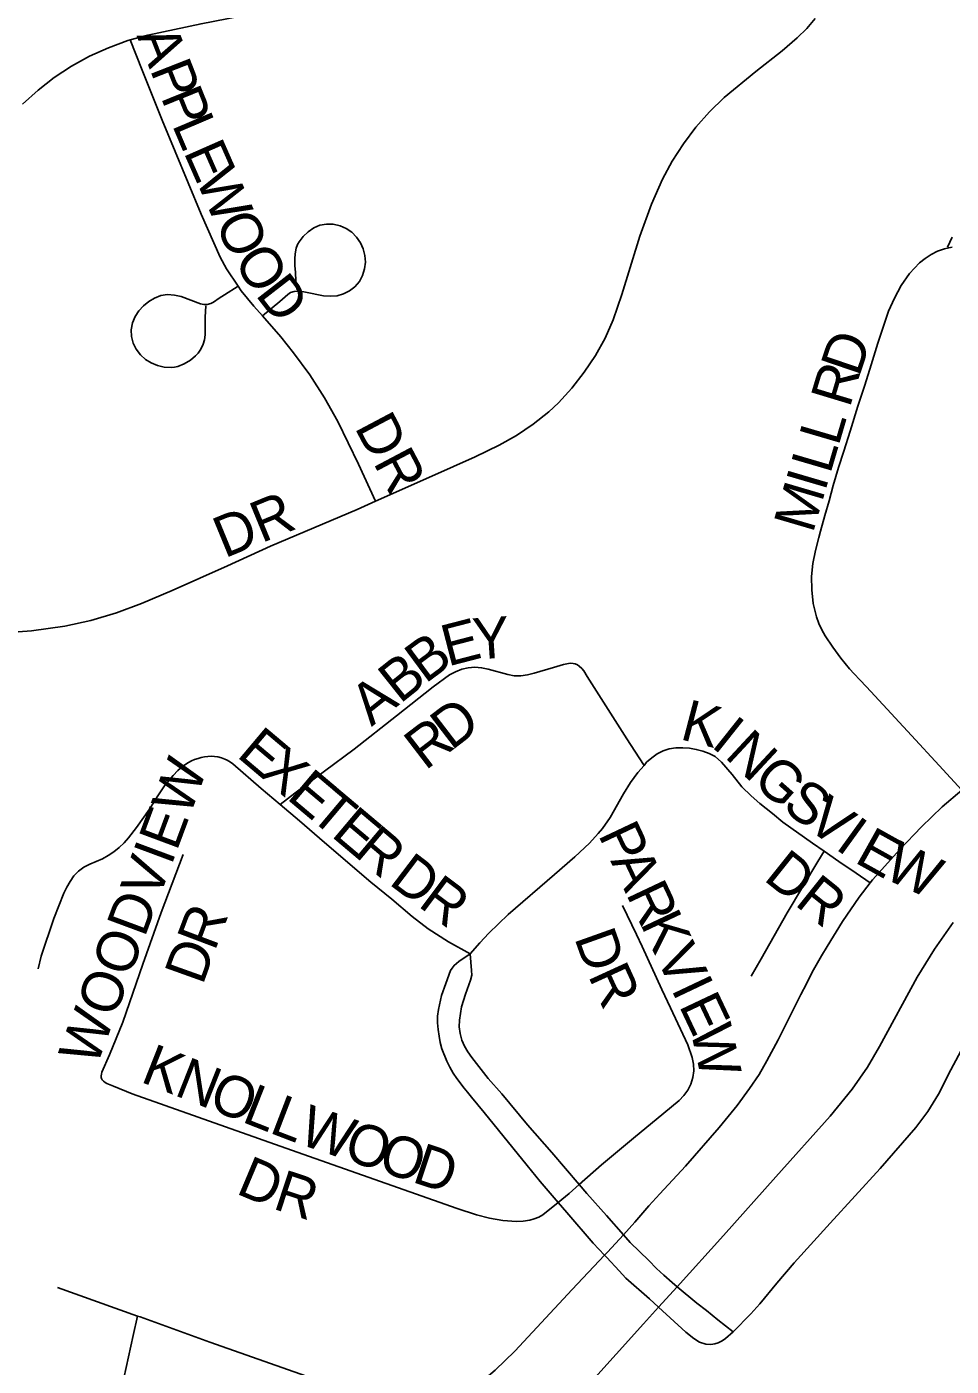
# Model space of a CAD drawing. Extents: x 1443599 to 1910620, y 1028088 to 1361369.
# Drawn here: x 1666158 to 1667278, y 1296807 to 1298428 of the extents above; entities that cross this region are included whole.
import ezdxf

# ---------------------------------------------------------------- set-up
doc = ezdxf.new("R2010")
doc.units = 0
doc.layers.add('GM_X_City_Street', color=7, linetype='Continuous')
doc.layers.add('GM_X_City_Street_Text', color=7, linetype='Continuous')

msp = doc.modelspace()

# ---------------------------------------------------------------- linework, layer by layer
at = {"layer": 'GM_X_City_Street'}
for points in [[(1666283.7, 1298412.5), (1666304.9, 1298418.3), (1666369.4, 1298432), (1666514.4, 1298460.2), (1666554.3, 1298469.1), (1666585.8, 1298477.5), (1666624.6, 1298490.4), (1666662.6, 1298505), (1666692, 1298518.8), (1666720.3, 1298534.6), (1666747.4, 1298552.5), (1666793.1, 1298586.8), (1666838.9, 1298621.9), (1666859.2, 1298636.1), (1666887.6, 1298653.2), (1666924.3, 1298672.4), (1666954.4, 1298686.2), (1666993, 1298701.1), (1667032.4, 1298713.5), (1667065.7, 1298722.4), (1667097.1, 1298727.8), (1667136.2, 1298732.9)], [(1666580.7, 1297854), (1666648.9, 1297884.4), (1666701.2, 1297907.5), (1666730.5, 1297921.6), (1666751.4, 1297933.7), (1666771.5, 1297947.3), (1666790.6, 1297962.1), (1666802.3, 1297973), (1666818.5, 1297990.9), (1666833.3, 1298010.1), (1666846.8, 1298030.2), (1666858.5, 1298051.3), (1666868.2, 1298073.5), (1666878.9, 1298104.1), (1666900.7, 1298174.7), (1666914.8, 1298213.4), (1666928, 1298243.9), (1666939.8, 1298265.8), (1666953.4, 1298286.8), (1666968.4, 1298306.7), (1666984.9, 1298325.5), (1667002.9, 1298342.7), (1667041.1, 1298374.1), (1667072.9, 1298399.2), (1667091.3, 1298415), (1667102.7, 1298426.2), (1667113.1, 1298438.2)], [(1666153.5, 1298334.7), (1666172.1, 1298351.5), (1666191.7, 1298366.8), (1666212.6, 1298380.6), (1666234.6, 1298392.6), (1666257.3, 1298403), (1666280.8, 1298411.6), (1666283.7, 1298412.5)], [(1666414.3, 1298114.5), (1666400.1, 1298135.2), (1666392.6, 1298149.4), (1666369.4, 1298201.6), (1666322.4, 1298315.1), (1666298.3, 1298375.8), (1666283.7, 1298412.5)], [(1666443.7, 1298078.3), (1666464.8, 1298095.9), (1666474.7, 1298104.3), (1666477.9, 1298106.6), (1666482.1, 1298107.9), (1666485.6, 1298108.4), (1666489.5, 1298108.2), (1666495.9, 1298107.1), (1666517.7, 1298102.8), (1666525.9, 1298102.2), (1666534.1, 1298102.7), (1666542, 1298104.9), (1666549.3, 1298108.6), (1666555.8, 1298113.7), (1666561.1, 1298120), (1666564.9, 1298127.3), (1666567.5, 1298135.1), (1666568.5, 1298143.2), (1666567.9, 1298151.4), (1666565.8, 1298159.4), (1666562.3, 1298166.9), (1666557.8, 1298173.7), (1666552.1, 1298179.6), (1666545.3, 1298184.1), (1666537.7, 1298187.4), (1666529.6, 1298189.3), (1666521.5, 1298189.5), (1666513.4, 1298188), (1666505.8, 1298184.8), (1666499, 1298180.2), (1666493.1, 1298174.6), (1666488.2, 1298168), (1666486.4, 1298164.6), (1666484.8, 1298160.5), (1666483.5, 1298153.6), (1666483.1, 1298147.3), (1666483.1, 1298139.5), (1666483.8, 1298130.8), (1666484.2, 1298120.9), (1666485.3, 1298110.1)], [(1667278.7, 1298173.8), (1667273.1, 1298161.4)], [(1667290.4, 1297504.2), (1667263, 1297534), (1667229.5, 1297570.3), (1667185.1, 1297618.3), (1667174.9, 1297629.2), (1667166.9, 1297637.7), (1667160, 1297645.1), (1667154.4, 1297651.1), (1667143.9, 1297663.9), (1667134.2, 1297677.2), (1667124.9, 1297690.8), (1667120.8, 1297698.2), (1667117.4, 1297706), (1667114.6, 1297714), (1667110.6, 1297730.2), (1667108.7, 1297746.6), (1667108.6, 1297762.8), (1667110.2, 1297778.6), (1667113.2, 1297794.2), (1667117.3, 1297809.9), (1667119.5, 1297817.8), (1667124.8, 1297836.6), (1667129.7, 1297854.2), (1667134.9, 1297872.8), (1667141.1, 1297894.8), (1667147.5, 1297914.7), (1667155.1, 1297938.6), (1667164.7, 1297968.9), (1667172.5, 1297993.3), (1667179.1, 1298014), (1667188.9, 1298045.1), (1667196.5, 1298068.5), (1667201.9, 1298084.1), (1667208.8, 1298099.8), (1667217.2, 1298115.2), (1667227.3, 1298129.7), (1667233.1, 1298136.3), (1667239.3, 1298142.4), (1667246, 1298148), (1667253.3, 1298152.7), (1667261.1, 1298156.6), (1667269.4, 1298159.6), (1667274.6, 1298160.8), (1667278.9, 1298161.5)], [(1666375.3, 1298090.4), (1666374.6, 1298076.6), (1666374.5, 1298069.1), (1666374.4, 1298060.7), (1666374.4, 1298055.4), (1666373.6, 1298049.4), (1666372.1, 1298044.1), (1666369.2, 1298038), (1666365.9, 1298033.3), (1666362.7, 1298029.9), (1666356.5, 1298024.8), (1666349, 1298020.3), (1666341.4, 1298017.1), (1666337.5, 1298016.3), (1666333.2, 1298015.8), (1666324.9, 1298016.2), (1666316.8, 1298018.1), (1666309.1, 1298021.3), (1666302.1, 1298025.7), (1666296, 1298031.3), (1666291, 1298037.9), (1666287.3, 1298045.3), (1666285.2, 1298053.3), (1666285, 1298061.6), (1666286.4, 1298069.8), (1666289.5, 1298077.5), (1666294.1, 1298084.4), (1666299.7, 1298090.6), (1666306.2, 1298095.8), (1666313.3, 1298099.9), (1666320.8, 1298102.9), (1666328.9, 1298104.2), (1666337.2, 1298103.6), (1666345.3, 1298101.6), (1666368.6, 1298093), (1666373, 1298092.1), (1666375, 1298092), (1666376.9, 1298092.1), (1666381.2, 1298093.2), (1666384.5, 1298094.8), (1666391.5, 1298099.6), (1666397.7, 1298103.9), (1666414.3, 1298114.5)], [(1666443.7, 1298078.3), (1666433.3, 1298089.9), (1666418.2, 1298108.8), (1666414.3, 1298114.5)], [(1666580.7, 1297854), (1666560.2, 1297898.7), (1666535, 1297950.5), (1666518.9, 1297979.3), (1666501, 1298007.1), (1666481.5, 1298033.7), (1666466, 1298053.1), (1666443.7, 1298078.3)], [(1665963.4, 1297701.6), (1666033.7, 1297698.9), (1666079.1, 1297695.9), (1666107.7, 1297694.2), (1666132, 1297694.5), (1666164.3, 1297697), (1666204.5, 1297702.8), (1666236.2, 1297709.6), (1666267.3, 1297718.8), (1666297.4, 1297730), (1666334.5, 1297745.7), (1666401.5, 1297775.8), (1666453.7, 1297799.6), (1666558.4, 1297844.1), (1666580.7, 1297854)], [(1666465.1, 1297486.9), (1666483.1, 1297500.3), (1666554.7, 1297553.7), (1666605.9, 1297593.9), (1666650.6, 1297629.3), (1666670.4, 1297643.6), (1666677.5, 1297647.5), (1666685.1, 1297650.5), (1666693, 1297652.3), (1666701, 1297652.9), (1666709.1, 1297652.3), (1666717.1, 1297650.7), (1666740.7, 1297644.2), (1666748.7, 1297642.7), (1666756.7, 1297642.7), (1666764.8, 1297643.9), (1666772.7, 1297645.8), (1666796.1, 1297652.7), (1666808.2, 1297656.2), (1666812.4, 1297657.2), (1666816.4, 1297657.7), (1666819.8, 1297657.5), (1666822.3, 1297656.9), (1666825, 1297655.7), (1666827.1, 1297654.4), (1666830.4, 1297651.3), (1666832.7, 1297648.6), (1666837.1, 1297641.9), (1666884.8, 1297566.1), (1666889.2, 1297559.4), (1666905.8, 1297534.1)], [(1666905.8, 1297534.1), (1666908.9, 1297537.8), (1666915.1, 1297543.2), (1666921.7, 1297547.9), (1666928.8, 1297551.8), (1666936.3, 1297554.3), (1666944.4, 1297555.4), (1666952.7, 1297555.5), (1666960.8, 1297554.9), (1666968.9, 1297553.5), (1666976.8, 1297551.4), (1666984.5, 1297548.5), (1666991.8, 1297544.9), (1666999.7, 1297538.1), (1667012.4, 1297523.1), (1667024.2, 1297508), (1667035.5, 1297497.2), (1667045.9, 1297487.8), (1667061.1, 1297476), (1667073.6, 1297465.5), (1667109.5, 1297439.8), (1667123.7, 1297430.1)], [(1666172.4, 1297287.9), (1666176, 1297303.3), (1666191.4, 1297348.8), (1666203.3, 1297379.3), (1666206.8, 1297386.7), (1666210.9, 1297393.7), (1666215.6, 1297400.3), (1666221.2, 1297406), (1666227.7, 1297410.8), (1666235, 1297414.6), (1666250, 1297420.9), (1666257.1, 1297424.9), (1666263.9, 1297429.4), (1666270.2, 1297434.7), (1666276.4, 1297440.2), (1666281.6, 1297446.4), (1666291.4, 1297458.7), (1666306.9, 1297480.9), (1666316.3, 1297496), (1666325.4, 1297509.3), (1666335.7, 1297522), (1666341.4, 1297527.9), (1666344.5, 1297530.6), (1666349.9, 1297534.8), (1666354.4, 1297537.6), (1666358.1, 1297539.7), (1666361.7, 1297541.2), (1666366, 1297542.6), (1666369.5, 1297543.6), (1666373.7, 1297544.6), (1666377.6, 1297544.9), (1666381.9, 1297545.2), (1666385.7, 1297544.9), (1666389.8, 1297544.5), (1666394.1, 1297543.3), (1666398.1, 1297541.6), (1666401.2, 1297540.3), (1666405.2, 1297537.8), (1666408, 1297535.8), (1666442.1, 1297506.3), (1666465.1, 1297486.9)], [(1666695.2, 1297305.8), (1666706.8, 1297319.2), (1666717.8, 1297331.1), (1666741.4, 1297353.6), (1666797.2, 1297401.8), (1666821.8, 1297423.3), (1666839.6, 1297439.9), (1666850.2, 1297451.6), (1666855.3, 1297457.8), (1666864.7, 1297471.1), (1666880.7, 1297499.6), (1666889.5, 1297513.4), (1666893.6, 1297519.4), (1666898.4, 1297525.4), (1666905.8, 1297534.1)], [(1667179.6, 1297392), (1667182.2, 1297395.4), (1667215.5, 1297432.1), (1667241.5, 1297459.9), (1667266.5, 1297483.8), (1667290.4, 1297504.2)], [(1666465.1, 1297486.9), (1666488.7, 1297467.1), (1666519, 1297440.7), (1666575, 1297392.7), (1666600.3, 1297372.2), (1666625.2, 1297351.1), (1666644.6, 1297336.3), (1666669, 1297320.4), (1666695.2, 1297305.8)], [(1666248.9, 1297154.8), (1666248.5, 1297156.3), (1666248.4, 1297158.2), (1666248.8, 1297160.2), (1666249.4, 1297162.6), (1666258.5, 1297183.5), (1666274.7, 1297223.4), (1666299.1, 1297293.6), (1666321.1, 1297356), (1666347.8, 1297426.3)], [(1667035.4, 1297279), (1667047.4, 1297299.8), (1667078.9, 1297355.7), (1667116.2, 1297417.6), (1667123.7, 1297430.1)], [(1667123.7, 1297430.1), (1667141.6, 1297417.8), (1667162.7, 1297403.5), (1667179.6, 1297392)], [(1666880.8, 1296965.9), (1666894.7, 1296981.2), (1666911.6, 1297000.9), (1666924.9, 1297015.2), (1666956, 1297048.7), (1666996.7, 1297095.6), (1667018.5, 1297122.5), (1667033.3, 1297142.9), (1667045.2, 1297160), (1667054.3, 1297176.5), (1667068.1, 1297202), (1667095.5, 1297256.5), (1667102.5, 1297269.6), (1667109.3, 1297283.8), (1667120.7, 1297303.7), (1667127.4, 1297314.8), (1667145.9, 1297345.2), (1667166.2, 1297374.7), (1667179.6, 1297392)], [(1666827.4, 1297026.6), (1666854.1, 1297050.4), (1666893, 1297082.8), (1666929.7, 1297112.9), (1666948.3, 1297128.5), (1666954, 1297134.4), (1666958.8, 1297141), (1666962.6, 1297148.3), (1666965, 1297156.1), (1666965.9, 1297164.2), (1666965.5, 1297172.4), (1666963.9, 1297180.4), (1666958.6, 1297195.9), (1666937.6, 1297240.4), (1666927.4, 1297262.7), (1666903.6, 1297314.9), (1666896.8, 1297329.4), (1666879.7, 1297364.5)], [(1666945.7, 1296902.9), (1667001.8, 1296965.1), (1667065.4, 1297036), (1667130.9, 1297109.4), (1667157.7, 1297142.1), (1667176.2, 1297168.7), (1667190.9, 1297193.9), (1667236.6, 1297277.6), (1667257.2, 1297311.4), (1667280, 1297344)], [(1666801.8, 1297005), (1666779.9, 1297030.3), (1666764.3, 1297049.8), (1666712.2, 1297113.9), (1666696.8, 1297132.5), (1666692.1, 1297138.3), (1666687.9, 1297143.3), (1666679.1, 1297154.9), (1666674.7, 1297161.5), (1666670.5, 1297168.8), (1666666.9, 1297176.1), (1666661.1, 1297191), (1666659.1, 1297198.4), (1666657.7, 1297206.3), (1666656.4, 1297214.3), (1666655.7, 1297222.3), (1666655.7, 1297230.3), (1666656.8, 1297238.4), (1666660.6, 1297255.4), (1666666, 1297270.1), (1666671.5, 1297285.6), (1666673.5, 1297288.7), (1666675.8, 1297291.9), (1666681.6, 1297296.7), (1666695.2, 1297305.8)], [(1666827.4, 1297026.6), (1666794, 1297065.2), (1666764.8, 1297099), (1666733.4, 1297136.6), (1666717.1, 1297155.1), (1666697.3, 1297180.6), (1666692.4, 1297187.1), (1666688.3, 1297194), (1666685.2, 1297201.5), (1666683.1, 1297209.3), (1666682.1, 1297217.4), (1666682.2, 1297225.5), (1666684.9, 1297241.6), (1666689.6, 1297257.1), (1666695.7, 1297274), (1666697.1, 1297280.2), (1666697, 1297285.6), (1666695.2, 1297305.8)], [(1667292.6, 1297194.3), (1667277.2, 1297165.3), (1667262.2, 1297136.1), (1667249.3, 1297115.2), (1667234.7, 1297095.6), (1667191.8, 1297046.2), (1667131, 1296979.9), (1667087.4, 1296931.9), (1667066.5, 1296907.2), (1667045.9, 1296882), (1667034.9, 1296870), (1667013.6, 1296848.4)], [(1666248.9, 1297154.8), (1666249.9, 1297153.3), (1666251.2, 1297151.9), (1666253.2, 1297150.3), (1666255.6, 1297149), (1666263.4, 1297145.6), (1666286.1, 1297136.6), (1666478.9, 1297068.2), (1666679.7, 1296997.6), (1666703, 1296990.1), (1666718.8, 1296985.9), (1666735, 1296983), (1666751.3, 1296981.9), (1666759.4, 1296982.3), (1666767.5, 1296983.5), (1666772.8, 1296985), (1666778.2, 1296987), (1666783.2, 1296990.1), (1666801.8, 1297005)], [(1666801.8, 1297005), (1666815.3, 1297015.9)], [(1666815.3, 1297015.9), (1666827.4, 1297026.6)], [(1666880.8, 1296965.9), (1666860.3, 1296989.1), (1666836.6, 1297015.9), (1666827.4, 1297026.6)], [(1666858, 1296941), (1666844.3, 1296955.8), (1666812.3, 1296992.9), (1666801.8, 1297005)], [(1666858, 1296941), (1666861.6, 1296944.8), (1666880.8, 1296965.9)], [(1666945.7, 1296902.9), (1666939.7, 1296908), (1666929.8, 1296916.9), (1666920.9, 1296924.8), (1666911.5, 1296934.7), (1666889.1, 1296956.6), (1666880.8, 1296965.9)], [(1666599.6, 1296715.2), (1666629.6, 1296731.6), (1666663.1, 1296752.8), (1666695.2, 1296776.2), (1666725.6, 1296801.9), (1666749.5, 1296824.8), (1666818.8, 1296899.6), (1666858, 1296941)], [(1666923.4, 1296878.2), (1666912.2, 1296888.4), (1666883.7, 1296913.4), (1666875.6, 1296922.1), (1666860.6, 1296938.1), (1666858, 1296941)], [(1666195.7, 1296901.8), (1666292.4, 1296867.4)], [(1666923.4, 1296878.2), (1666945.7, 1296902.9)], [(1667013.6, 1296848.4), (1666995.1, 1296863), (1666981.2, 1296874), (1666969.7, 1296883.1), (1666945.7, 1296902.9)], [(1666790.3, 1296733.5), (1666806, 1296748.6), (1666839.1, 1296784.7), (1666905.1, 1296857.8), (1666923.4, 1296878.2)], [(1667013.6, 1296848.4), (1667004.5, 1296840.4), (1667000.2, 1296837.4), (1666995.3, 1296834.8), (1666991.3, 1296833.6), (1666986.5, 1296833), (1666980.7, 1296833.5), (1666972.9, 1296835.9), (1666965.9, 1296840.1), (1666956.5, 1296848), (1666923.4, 1296878.2)], [(1666237.8, 1296656.4), (1666239.4, 1296663.5), (1666245.5, 1296694.7), (1666249.7, 1296709.2), (1666256.1, 1296728), (1666262, 1296745.1), (1666266, 1296757.1), (1666275.8, 1296792.1), (1666287.2, 1296843.8), (1666292.4, 1296867.4)], [(1666292.4, 1296867.4), (1666295.6, 1296866.3), (1666380.2, 1296835.9), (1666519.1, 1296787.1), (1666541.5, 1296777.7), (1666555.6, 1296769.7), (1666562.2, 1296765), (1666568.4, 1296759.6), (1666574.1, 1296753.8), (1666583.8, 1296740.7), (1666588.1, 1296733.8), (1666599.6, 1296715.2)]]:
    msp.add_lwpolyline(points, dxfattribs=at)

# ---------------------------------------------------------------- texts
at = {"layer": 'GM_X_City_Street_Text'}
for s, rotation, p in [('A', 291.4078, (1666291.2, 1298417.8)), ('P', 291.3905, (1666307.2, 1298376.8)), ('P', 291.9775, (1666320.3, 1298343.5)), ('L', 293.1014, (1666333.9, 1298309.9)), ('E', 293.7584, (1666347.9, 1298276.9)), ('W', 293.798, (1666362.1, 1298244.7)), ('O', 294.8982, (1666385.6, 1298191.4)), ('O', 302.6808, (1666407.7, 1298145)), ('D', 307.7461, (1666434.3, 1298104)), ('D', 71.1988, (1667165.9, 1298003.4)), ('R', 73.1472, (1667154.6, 1297965.9)), ('DR', 297.9014, (1666554.7, 1297943.6)), ('L', 73.6305, (1667141, 1297919.6)), ('L', 73.6349, (1667131.1, 1297885.8)), ('I', 73.6284, (1667124.9, 1297864.7)), ('M', 73.6218, (1667110, 1297814)), ('DR', 22.3821, (1666397.9, 1297784.5)), ('Y', 3.8272, (1666699.8, 1297662.1)), ('E', 14.5002, (1666668.1, 1297653.7)), ('B', 36.4667, (1666640.8, 1297632.3)), ('B', 38.5, (1666610.2, 1297607.9)), ('A', 38.496, (1666575.8, 1297580.5)), ('D', 37.4513, (1666672.4, 1297551.3)), ('K', 345.3488, (1666947.9, 1297566.2)), ('R', 37.4575, (1666640.9, 1297527.2)), ('I', 321.4426, (1666985.5, 1297557.5)), ('E', 319.8727, (1666411.3, 1297545.5)), ('N', 317.0868, (1667002, 1297544.5)), ('X', 319.8753, (1666438.2, 1297522.8)), ('WOODVIEW', 69.6069, (1666242.8, 1297168.1)), ('G', 318.5891, (1667035.3, 1297513.6)), ('E', 319.8551, (1666471.8, 1297494.5)), ('T', 319.8932, (1666498.7, 1297471.7)), ('S', 322.9127, (1667071.5, 1297481.9)), ('V', 323.6678, (1667100.1, 1297460.2)), ('E', 319.8551, (1666525.7, 1297449.1)), ('I', 324.1232, (1667135.9, 1297433.9)), ('R', 319.9013, (1666552.6, 1297426.4)), ('P', 295.2942, (1666849.7, 1297450.5)), ('E', 330.8595, (1667159.1, 1297417.5)), ('W', 335.3051, (1667193.7, 1297398.5)), ('D', 322.7756, (1666595.5, 1297391.2)), ('A', 295.3161, (1666864.7, 1297418.6)), ('DR', 321.3366, (1667049.1, 1297396.1)), ('R', 323.13, (1666630.8, 1297364.4)), ('R', 295.2942, (1666883.5, 1297378.9)), ('R', 69.299, (1666386, 1297308.1)), ('K', 295.3161, (1666900.5, 1297343.1)), ('D', 289.6377, (1666821, 1297325.6)), ('V', 295.2942, (1666919.3, 1297303.3)), ('D', 70.2932, (1666371.3, 1297266.9)), ('R', 294.6298, (1666837.5, 1297279.8)), ('I', 295.3337, (1666938.1, 1297263.5)), ('E', 295.3189, (1666947.5, 1297243.6)), ('W', 282.5233, (1666961.6, 1297214.6)), ('K', 338.4462, (1666294.7, 1297151.5)), ('N', 338.4597, (1666335.6, 1297135.3)), ('O', 338.4597, (1666376.5, 1297119.2)), ('L', 338.4269, (1666417.4, 1297103.1)), ('L', 339.0168, (1666450.7, 1297089.9)), ('W', 341.1802, (1666485.5, 1297076.6)), ('O', 341.5645, (1666540, 1297058)), ('O', 341.5651, (1666581.7, 1297044.1)), ('D', 341.5651, (1666623.5, 1297030.2)), ('D', 337.1716, (1666410.3, 1297016.3)), ('R', 341.8176, (1666454.9, 1296997.8))]:
    msp.add_text(s, height=50, rotation=rotation, dxfattribs=at).set_placement(p)

doc.saveas('drawing.dxf')
